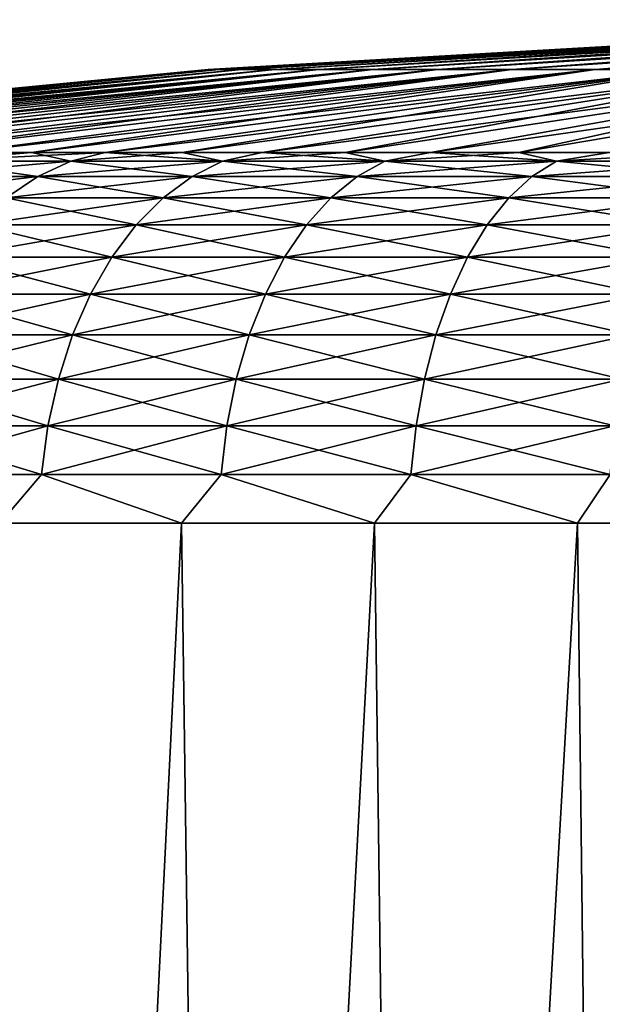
# Model space of a CAD drawing. Header units: metres. Extents: x -2 to 78, y -85 to 85.
# Tile 474 of 500: x 51.601 to 52.381, y 57.502 to 58.82. Entities that reach past the tile are written whole.
import ezdxf

# ---------------------------------------------------------------- set-up
doc = ezdxf.new("R2010")
doc.units = ezdxf.units.M
doc.layers.add('solid_20004802', color=7, linetype='CONTINUOUS')

msp = doc.modelspace()

# ---------------------------------------------------------------- linework, layer by layer
at = {"layer": 'solid_20004802'}
for points in [[(53.006737, 58.820332, 0.0465), (51.853409, 58.753571, 0.092978), (51.868374, 58.753571, 0.27833)], [(53.014221, 58.820332, -0.139199), (51.853409, 58.753571, -0.092978), (53.006737, 58.820332, -0.0465)], [(53.006737, 58.820332, -0.0465), (51.853409, 58.753571, -0.092978), (51.853409, 58.753571, 0.092978)], [(53.014221, 58.820332, -0.139199), (51.868374, 58.753571, -0.27833), (51.853409, 58.753571, -0.092978)], [(53.006737, 58.820332, -0.0465), (51.853409, 58.753571, 0.092978), (53.006737, 58.820332, 0.0465)], [(53.006737, 58.820332, 0.0465), (51.868374, 58.753571, 0.27833), (53.014221, 58.820332, 0.139199)], [(53.014221, 58.820332, 0.139199), (51.868374, 58.753571, 0.27833), (51.898201, 58.753571, 0.461877)], [(53.02914, 58.820332, -0.230994), (51.868374, 58.753571, -0.27833), (53.014221, 58.820332, -0.139199)], [(53.02914, 58.820332, -0.230994), (51.898201, 58.753571, -0.461877), (51.868374, 58.753571, -0.27833)], [(53.014221, 58.820332, 0.139199), (51.898201, 58.753571, 0.461877), (53.02914, 58.820332, 0.230994)], [(53.051395, 58.820332, -0.321292), (51.898201, 58.753571, -0.461877), (53.02914, 58.820332, -0.230994)], [(53.051395, 58.820332, -0.321292), (51.942703, 58.753571, -0.642429), (51.898201, 58.753571, -0.461877)], [(53.02914, 58.820332, 0.230994), (51.898201, 58.753571, 0.461877), (51.942703, 58.753571, 0.642429)], [(53.051395, 58.820332, 0.321292), (51.942703, 58.753571, 0.642429), (52.001591, 58.753571, 0.818814)], [(53.02914, 58.820332, 0.230994), (51.942703, 58.753571, 0.642429), (53.051395, 58.820332, 0.321292)], [(53.080845, 58.820332, -0.409506), (51.942703, 58.753571, -0.642429), (53.051395, 58.820332, -0.321292)], [(53.080845, 58.820332, -0.409506), (52.001591, 58.753571, -0.818814), (51.942703, 58.753571, -0.642429)], [(53.080845, 58.820332, 0.409506), (52.001591, 58.753571, 0.818814), (52.074478, 58.753571, 0.989889)], [(53.051395, 58.820332, 0.321292), (52.001591, 58.753571, 0.818814), (53.080845, 58.820332, 0.409506)], [(53.117298, 58.820332, -0.495064), (52.001591, 58.753571, -0.818814), (53.080845, 58.820332, -0.409506)], [(53.117298, 58.820332, -0.495064), (52.074478, 58.753571, -0.989889), (52.001591, 58.753571, -0.818814)], [(53.117298, 58.820332, 0.495064), (52.074478, 58.753571, 0.989889), (52.160896, 58.753571, 1.154544)], [(53.080845, 58.820332, 0.409506), (52.074478, 58.753571, 0.989889), (53.117298, 58.820332, 0.495064)], [(53.160519, 58.820332, -0.577412), (52.074478, 58.753571, -0.989889), (53.117298, 58.820332, -0.495064)], [(53.160519, 58.820332, -0.577412), (52.160896, 58.753571, -1.154544), (52.074478, 58.753571, -0.989889)], [(53.160519, 58.820332, 0.577412), (52.160896, 58.753571, 1.154544), (52.260284, 58.753571, 1.311711)], [(53.117298, 58.820332, 0.495064), (52.160896, 58.753571, 1.154544), (53.160519, 58.820332, 0.577412)], [(53.210224, 58.820332, -0.656015), (52.160896, 58.753571, -1.154544), (53.160519, 58.820332, -0.577412)], [(53.210224, 58.820332, -0.656015), (52.260284, 58.753571, -1.311711), (52.160896, 58.753571, -1.154544)], [(53.210224, 58.820332, 0.656015), (52.260284, 58.753571, 1.311711), (52.371994, 58.753571, 1.460372)], [(53.160519, 58.820332, 0.577412), (52.260284, 58.753571, 1.311711), (53.210224, 58.820332, 0.656015)], [(53.266094, 58.820332, -0.730363), (52.260284, 58.753571, -1.311711), (53.210224, 58.820332, -0.656015)], [(53.266094, 58.820332, -0.730363), (52.371994, 58.753571, -1.460372), (52.260284, 58.753571, -1.311711)], [(53.266094, 58.820332, 0.730363), (52.371994, 58.753571, 1.460372), (52.495304, 58.753571, 1.599561)], [(53.210224, 58.820332, 0.656015), (52.371994, 58.753571, 1.460372), (53.266094, 58.820332, 0.730363)], [(53.327763, 58.820332, -0.799975), (52.371994, 58.753571, -1.460372), (53.266094, 58.820332, -0.730363)], [(53.327763, 58.820332, -0.799975), (52.495304, 58.753571, -1.599561), (52.371994, 58.753571, -1.460372)], [(51.853409, 58.753571, 0.092978), (51.853409, 58.753571, -0.092978), (50.702999, 58.642647)], [(51.853409, 58.753571, 0.092978), (50.702999, 58.642647), (50.705952, 58.642647, 0.142886)], [(51.853409, 58.753571, -0.092978), (50.705952, 58.642647, -0.142886), (50.702999, 58.642647)], [(51.853409, 58.753571, 0.092978), (50.705952, 58.642647, 0.142886), (50.714806, 58.642647, 0.285529)], [(51.853409, 58.753571, -0.092978), (51.868374, 58.753571, -0.27833), (50.705952, 58.642647, -0.142886)], [(51.868374, 58.753571, -0.27833), (50.714806, 58.642647, -0.285529), (50.705952, 58.642647, -0.142886)], [(51.868374, 58.753571, 0.27833), (51.853409, 58.753571, 0.092978), (50.714806, 58.642647, 0.285529)], [(51.868374, 58.753571, 0.27833), (50.714806, 58.642647, 0.285529), (50.729549, 58.642647, 0.427683)], [(51.868374, 58.753571, -0.27833), (50.729549, 58.642647, -0.427683), (50.714806, 58.642647, -0.285529)], [(51.868374, 58.753571, 0.27833), (50.729549, 58.642647, 0.427683), (50.750156, 58.642647, 0.569107)], [(51.868374, 58.753571, -0.27833), (51.898201, 58.753571, -0.461877), (50.729549, 58.642647, -0.427683)], [(51.898201, 58.753571, -0.461877), (50.750156, 58.642647, -0.569107), (50.729549, 58.642647, -0.427683)], [(51.898201, 58.753571, 0.461877), (51.868374, 58.753571, 0.27833), (50.750156, 58.642647, 0.569107)], [(51.898201, 58.753571, 0.461877), (50.750156, 58.642647, 0.569107), (50.776588, 58.642647, 0.709558)], [(51.898201, 58.753571, -0.461877), (50.776588, 58.642647, -0.709558), (50.750156, 58.642647, -0.569107)], [(51.898201, 58.753571, 0.461877), (50.776588, 58.642647, 0.709558), (50.8088, 58.642647, 0.848797)], [(51.898201, 58.753571, -0.461877), (51.942703, 58.753571, -0.642429), (50.776588, 58.642647, -0.709558)], [(51.942703, 58.753571, -0.642429), (50.8088, 58.642647, -0.848797), (50.776588, 58.642647, -0.709558)], [(51.942703, 58.753571, 0.642429), (51.898201, 58.753571, 0.461877), (50.8088, 58.642647, 0.848797)], [(51.942703, 58.753571, 0.642429), (50.8088, 58.642647, 0.848797), (50.846741, 58.642647, 0.986586)], [(51.942703, 58.753571, -0.642429), (50.846741, 58.642647, -0.986586), (50.8088, 58.642647, -0.848797)], [(51.942703, 58.753571, 0.642429), (50.846741, 58.642647, 0.986586), (50.890343, 58.642647, 1.12269)], [(51.942703, 58.753571, -0.642429), (52.001591, 58.753571, -0.818814), (50.846741, 58.642647, -0.986586)], [(52.001591, 58.753571, -0.818814), (50.890343, 58.642647, -1.12269), (50.846741, 58.642647, -0.986586)], [(52.001591, 58.753571, 0.818814), (51.942703, 58.753571, 0.642429), (50.890343, 58.642647, 1.12269)], [(52.001591, 58.753571, 0.818814), (50.890343, 58.642647, 1.12269), (50.939529, 58.642647, 1.256875)], [(52.001591, 58.753571, -0.818814), (50.939529, 58.642647, -1.256875), (50.890343, 58.642647, -1.12269)], [(52.001591, 58.753571, 0.818814), (50.939529, 58.642647, 1.256875), (50.994221, 58.642647, 1.388913)], [(52.001591, 58.753571, -0.818814), (52.074478, 58.753571, -0.989889), (50.939529, 58.642647, -1.256875)], [(52.074478, 58.753571, -0.989889), (50.994221, 58.642647, -1.388913), (50.939529, 58.642647, -1.256875)], [(52.074478, 58.753571, 0.989889), (52.001591, 58.753571, 0.818814), (50.994221, 58.642647, 1.388913)], [(52.074478, 58.753571, 0.989889), (50.994221, 58.642647, 1.388913), (51.054325, 58.642647, 1.518578)], [(52.074478, 58.753571, -0.989889), (51.054325, 58.642647, -1.518578), (50.994221, 58.642647, -1.388913)], [(52.074478, 58.753571, 0.989889), (51.054325, 58.642647, 1.518578), (51.119732, 58.642647, 1.645649)], [(52.074478, 58.753571, -0.989889), (52.160896, 58.753571, -1.154544), (51.054325, 58.642647, -1.518578)], [(52.160896, 58.753571, -1.154544), (51.119732, 58.642647, -1.645649), (51.054325, 58.642647, -1.518578)], [(52.160896, 58.753571, 1.154544), (52.074478, 58.753571, 0.989889), (51.119732, 58.642647, 1.645649)], [(52.160896, 58.753571, 1.154544), (51.119732, 58.642647, 1.645649), (51.190338, 58.642647, 1.769908)], [(52.160896, 58.753571, -1.154544), (51.190338, 58.642647, -1.769908), (51.119732, 58.642647, -1.645649)], [(52.160896, 58.753571, 1.154544), (51.190338, 58.642647, 1.769908), (51.266014, 58.642647, 1.891143)], [(52.160896, 58.753571, -1.154544), (52.260284, 58.753571, -1.311711), (51.190338, 58.642647, -1.769908)], [(52.260284, 58.753571, -1.311711), (51.266014, 58.642647, -1.891143), (51.190338, 58.642647, -1.769908)], [(52.260284, 58.753571, 1.311711), (52.160896, 58.753571, 1.154544), (51.266014, 58.642647, 1.891143)], [(52.260284, 58.753571, 1.311711), (51.266014, 58.642647, 1.891143), (51.346638, 58.642647, 2.009147)], [(52.260284, 58.753571, -1.311711), (51.346638, 58.642647, -2.009147), (51.266014, 58.642647, -1.891143)], [(52.260284, 58.753571, 1.311711), (51.346638, 58.642647, 2.009147), (51.432072, 58.642647, 2.123719)], [(52.260284, 58.753571, -1.311711), (52.371994, 58.753571, -1.460372), (51.346638, 58.642647, -2.009147)], [(52.371994, 58.753571, -1.460372), (51.432072, 58.642647, -2.123719), (51.346638, 58.642647, -2.009147)], [(52.371994, 58.753571, 1.460372), (51.432072, 58.642647, 2.123719), (51.522163, 58.642647, 2.234662)], [(52.371994, 58.753571, 1.460372), (52.260284, 58.753571, 1.311711), (51.432072, 58.642647, 2.123719)], [(52.371994, 58.753571, -1.460372), (51.522163, 58.642647, -2.234662), (51.432072, 58.642647, -2.123719)], [(52.371994, 58.753571, 1.460372), (51.522163, 58.642647, 2.234662), (51.616764, 58.642647, 2.341787)], [(52.371994, 58.753571, -1.460372), (52.495304, 58.753571, -1.599561), (51.522163, 58.642647, -2.234662)], [(52.495304, 58.753571, -1.599561), (51.616764, 58.642647, -2.341787), (51.522163, 58.642647, -2.234662)], [(52.495304, 58.753571, 1.599561), (52.371994, 58.753571, 1.460372), (51.616764, 58.642647, 2.341787)], [(52.495304, 58.753571, 1.599561), (51.616764, 58.642647, 2.341787), (51.715714, 58.642647, 2.444911)], [(52.495304, 58.753571, -1.599561), (51.715714, 58.642647, -2.444911), (51.616764, 58.642647, -2.341787)], [(52.495304, 58.753571, 1.599561), (51.715714, 58.642647, 2.444911), (51.818836, 58.642647, 2.543859)], [(52.495304, 58.753571, -1.599561), (52.629417, 58.753571, -1.728377), (51.715714, 58.642647, -2.444911)], [(52.629417, 58.753571, -1.728377), (51.818836, 58.642647, -2.543859), (51.715714, 58.642647, -2.444911)], [(52.629417, 58.753571, 1.728377), (52.495304, 58.753571, 1.599561), (51.818836, 58.642647, 2.543859)], [(52.629417, 58.753571, 1.728377), (51.818836, 58.642647, 2.543859), (51.925964, 58.642647, 2.63846)], [(52.629417, 58.753571, -1.728377), (51.925964, 58.642647, -2.63846), (51.818836, 58.642647, -2.543859)], [(52.629417, 58.753571, 1.728377), (51.925964, 58.642647, 2.63846), (52.036907, 58.642647, 2.728554)], [(52.629417, 58.753571, -1.728377), (52.773457, 58.753571, -1.845984), (51.925964, 58.642647, -2.63846)], [(52.773457, 58.753571, -1.845984), (52.036907, 58.642647, -2.728554), (51.925964, 58.642647, -2.63846)], [(52.773457, 58.753571, 1.845984), (52.629417, 58.753571, 1.728377), (52.036907, 58.642647, 2.728554)], [(52.773457, 58.753571, 1.845984), (52.036907, 58.642647, 2.728554), (52.151478, 58.642647, 2.813985)], [(52.773457, 58.753571, -1.845984), (52.151478, 58.642647, -2.813985), (52.036907, 58.642647, -2.728554)], [(52.773457, 58.753571, 1.845984), (52.151478, 58.642647, 2.813985), (52.269482, 58.642647, 2.894609)], [(52.773457, 58.753571, -1.845984), (52.926495, 58.753571, -1.951618), (52.151478, 58.642647, -2.813985)], [(52.926495, 58.753571, -1.951618), (52.269482, 58.642647, -2.894609), (52.151478, 58.642647, -2.813985)], [(52.926495, 58.753571, 1.951618), (52.773457, 58.753571, 1.845984), (52.269482, 58.642647, 2.894609)], [(52.926495, 58.753571, 1.951618), (52.269482, 58.642647, 2.894609), (52.390717, 58.642647, 2.970288)], [(52.926495, 58.753571, -1.951618), (52.390717, 58.642647, -2.970288), (52.269482, 58.642647, -2.894609)], [(51.481987, 58.630707, 2.287772), (51.669743, 58.630707, 2.490883), (51.616764, 58.642647, 2.341787)], [(51.481987, 58.630707, 2.287772), (51.616764, 58.642647, 2.341787), (51.522163, 58.642647, 2.234662)], [(51.481987, 58.630707, -2.287772), (51.616764, 58.642647, -2.341787), (51.715714, 58.642647, -2.444911)], [(51.669743, 58.630707, -2.490883), (51.481987, 58.630707, -2.287772), (51.715714, 58.642647, -2.444911)], [(51.481987, 58.630707, -2.287772), (51.522163, 58.642647, -2.234662), (51.616764, 58.642647, -2.341787)], [(51.669743, 58.630707, 2.490883), (51.715714, 58.642647, 2.444911), (51.616764, 58.642647, 2.341787)], [(51.669743, 58.630707, 2.490883), (51.872852, 58.630707, 2.678637), (51.715714, 58.642647, 2.444911)], [(51.872852, 58.630707, -2.678637), (51.669743, 58.630707, -2.490883), (51.818836, 58.642647, -2.543859)], [(51.669743, 58.630707, -2.490883), (51.715714, 58.642647, -2.444911), (51.818836, 58.642647, -2.543859)], [(51.872852, 58.630707, 2.678637), (51.818836, 58.642647, 2.543859), (51.715714, 58.642647, 2.444911)], [(51.872852, 58.630707, 2.678637), (51.925964, 58.642647, 2.63846), (51.818836, 58.642647, 2.543859)], [(51.872852, 58.630707, -2.678637), (51.818836, 58.642647, -2.543859), (51.925964, 58.642647, -2.63846)], [(51.872852, 58.630707, 2.678637), (52.090069, 58.630707, 2.849876), (51.925964, 58.642647, 2.63846)], [(51.872852, 58.630707, -2.678637), (51.925964, 58.642647, -2.63846), (52.036907, 58.642647, -2.728554)], [(52.090069, 58.630707, -2.849876), (51.872852, 58.630707, -2.678637), (52.036907, 58.642647, -2.728554)], [(52.090069, 58.630707, 2.849876), (52.036907, 58.642647, 2.728554), (51.925964, 58.642647, 2.63846)], [(52.090069, 58.630707, 2.849876), (52.151478, 58.642647, 2.813985), (52.036907, 58.642647, 2.728554)], [(52.090069, 58.630707, -2.849876), (52.036907, 58.642647, -2.728554), (52.151478, 58.642647, -2.813985)], [(52.090069, 58.630707, 2.849876), (52.320049, 58.630707, 3.003545), (52.151478, 58.642647, 2.813985)], [(52.320049, 58.630707, -3.003545), (52.090069, 58.630707, -2.849876), (52.269482, 58.642647, -2.894609)], [(52.090069, 58.630707, -2.849876), (52.151478, 58.642647, -2.813985), (52.269482, 58.642647, -2.894609)], [(52.320049, 58.630707, 3.003545), (52.269482, 58.642647, 2.894609), (52.151478, 58.642647, 2.813985)], [(52.320049, 58.630707, 3.003545), (52.390717, 58.642647, 2.970288), (52.269482, 58.642647, 2.894609)], [(52.320049, 58.630707, -3.003545), (52.269482, 58.642647, -2.894609), (52.390717, 58.642647, -2.970288)], [(52.320049, 58.630707, 3.003545), (52.561378, 58.630707, 3.138696), (52.390717, 58.642647, 2.970288)], [(52.561378, 58.630707, -3.138696), (52.320049, 58.630707, -3.003545), (52.514977, 58.642647, -3.040892)], [(52.320049, 58.630707, -3.003545), (52.390717, 58.642647, -2.970288), (52.514977, 58.642647, -3.040892)], [(51.434135, 58.610268, -2.328643), (51.481987, 58.630707, -2.287772), (51.669743, 58.630707, -2.490883)], [(51.625244, 58.610268, -2.535382), (51.434135, 58.610268, -2.328643), (51.669743, 58.630707, -2.490883)], [(51.434135, 58.610268, 2.328643), (51.625244, 58.610268, 2.535382), (51.481987, 58.630707, 2.287772)], [(51.625244, 58.610268, 2.535382), (51.669743, 58.630707, 2.490883), (51.481987, 58.630707, 2.287772)], [(51.625244, 58.610268, -2.535382), (51.669743, 58.630707, -2.490883), (51.872852, 58.630707, -2.678637)], [(51.831982, 58.610268, -2.72649), (51.625244, 58.610268, -2.535382), (51.872852, 58.630707, -2.678637)], [(51.625244, 58.610268, 2.535382), (51.831982, 58.610268, 2.72649), (51.669743, 58.630707, 2.490883)], [(51.831982, 58.610268, 2.72649), (51.872852, 58.630707, 2.678637), (51.669743, 58.630707, 2.490883)], [(51.831982, 58.610268, -2.72649), (51.872852, 58.630707, -2.678637), (52.090069, 58.630707, -2.849876)], [(52.053078, 58.610268, -2.900789), (51.831982, 58.610268, -2.72649), (52.090069, 58.630707, -2.849876)], [(51.831982, 58.610268, 2.72649), (52.053078, 58.610268, 2.900789), (51.872852, 58.630707, 2.678637)], [(52.053078, 58.610268, 2.900789), (52.090069, 58.630707, 2.849876), (51.872852, 58.630707, 2.678637)], [(52.053078, 58.610268, -2.900789), (52.090069, 58.630707, -2.849876), (52.320049, 58.630707, -3.003545)], [(52.28717, 58.610268, -3.057203), (52.053078, 58.610268, -2.900789), (52.320049, 58.630707, -3.003545)], [(52.053078, 58.610268, 2.900789), (52.28717, 58.610268, 3.057203), (52.090069, 58.630707, 2.849876)], [(52.28717, 58.610268, 3.057203), (52.320049, 58.630707, 3.003545), (52.090069, 58.630707, 2.849876)], [(52.28717, 58.610268, -3.057203), (52.320049, 58.630707, -3.003545), (52.561378, 58.630707, -3.138696)], [(52.28717, 58.610268, 3.057203), (52.53281, 58.610268, 3.194768), (52.320049, 58.630707, 3.003545)], [(52.53281, 58.610268, -3.194768), (52.28717, 58.610268, -3.057203), (52.561378, 58.630707, -3.138696)], [(52.53281, 58.610268, 3.194768), (52.561378, 58.630707, 3.138696), (52.320049, 58.630707, 3.003545)], [(51.583042, 58.581699, -2.577584), (51.388752, 58.581699, -2.367403), (51.625244, 58.610268, -2.535382)], [(51.388752, 58.581699, -2.367403), (51.434135, 58.610268, -2.328643), (51.625244, 58.610268, -2.535382)], [(51.583042, 58.581699, 2.577584), (51.625244, 58.610268, 2.535382), (51.434135, 58.610268, 2.328643)], [(51.793221, 58.581699, -2.771873), (51.583042, 58.581699, -2.577584), (51.831982, 58.610268, -2.72649)], [(51.583042, 58.581699, -2.577584), (51.625244, 58.610268, -2.535382), (51.831982, 58.610268, -2.72649)], [(51.583042, 58.581699, 2.577584), (51.793221, 58.581699, 2.771873), (51.625244, 58.610268, 2.535382)], [(51.793221, 58.581699, 2.771873), (51.831982, 58.610268, 2.72649), (51.625244, 58.610268, 2.535382)], [(52.017998, 58.581699, -2.949072), (51.793221, 58.581699, -2.771873), (52.053078, 58.610268, -2.900789)], [(51.793221, 58.581699, -2.771873), (51.831982, 58.610268, -2.72649), (52.053078, 58.610268, -2.900789)], [(51.793221, 58.581699, 2.771873), (52.017998, 58.581699, 2.949072), (51.831982, 58.610268, 2.72649)], [(52.017998, 58.581699, 2.949072), (52.053078, 58.610268, 2.900789), (51.831982, 58.610268, 2.72649)], [(52.255985, 58.581699, -3.10809), (52.017998, 58.581699, -2.949072), (52.28717, 58.610268, -3.057203)], [(52.017998, 58.581699, -2.949072), (52.053078, 58.610268, -2.900789), (52.28717, 58.610268, -3.057203)], [(52.017998, 58.581699, 2.949072), (52.255985, 58.581699, 3.10809), (52.053078, 58.610268, 2.900789)], [(52.255985, 58.581699, 3.10809), (52.28717, 58.610268, 3.057203), (52.053078, 58.610268, 2.900789)], [(52.505714, 58.581699, -3.247945), (52.255985, 58.581699, -3.10809), (52.53281, 58.610268, -3.194768)], [(52.255985, 58.581699, -3.10809), (52.28717, 58.610268, -3.057203), (52.53281, 58.610268, -3.194768)], [(52.255985, 58.581699, 3.10809), (52.505714, 58.581699, 3.247945), (52.28717, 58.610268, 3.057203)], [(52.505714, 58.581699, 3.247945), (52.53281, 58.610268, 3.194768), (52.28717, 58.610268, 3.057203)], [(51.757252, 58.545498, -2.813989), (51.543877, 58.545498, -2.616748), (51.793221, 58.581699, -2.771873)], [(51.543877, 58.545498, -2.616748), (51.583042, 58.581699, -2.577584), (51.793221, 58.581699, -2.771873)], [(51.543877, 58.545498, 2.616748), (51.757252, 58.545498, 2.813989), (51.583042, 58.581699, 2.577584)], [(51.757252, 58.545498, 2.813989), (51.793221, 58.581699, 2.771873), (51.583042, 58.581699, 2.577584)], [(51.757252, 58.545498, -2.813989), (51.793221, 58.581699, -2.771873), (52.017998, 58.581699, -2.949072)], [(51.985443, 58.545498, -2.993881), (51.757252, 58.545498, -2.813989), (52.017998, 58.581699, -2.949072)], [(51.757252, 58.545498, 2.813989), (51.985443, 58.545498, 2.993881), (51.793221, 58.581699, 2.771873)], [(51.985443, 58.545498, 2.993881), (52.017998, 58.581699, 2.949072), (51.793221, 58.581699, 2.771873)], [(52.227047, 58.545498, -3.155314), (51.985443, 58.545498, -2.993881), (52.255985, 58.581699, -3.10809)], [(51.985443, 58.545498, -2.993881), (52.017998, 58.581699, -2.949072), (52.255985, 58.581699, -3.10809)], [(51.985443, 58.545498, 2.993881), (52.227047, 58.545498, 3.155314), (52.017998, 58.581699, 2.949072)], [(52.227047, 58.545498, 3.155314), (52.255985, 58.581699, 3.10809), (52.017998, 58.581699, 2.949072)], [(52.480568, 58.545498, -3.297295), (52.227047, 58.545498, -3.155314), (52.505714, 58.581699, -3.247945)], [(52.227047, 58.545498, -3.155314), (52.255985, 58.581699, -3.10809), (52.505714, 58.581699, -3.247945)], [(52.227047, 58.545498, 3.155314), (52.480568, 58.545498, 3.297295), (52.255985, 58.581699, 3.10809)], [(52.480568, 58.545498, 3.297295), (52.505714, 58.581699, 3.247945), (52.255985, 58.581699, 3.10809)], [(51.724701, 58.502304, -2.852102), (51.508434, 58.502304, -2.652189), (51.757252, 58.545498, -2.813989)], [(51.508434, 58.502304, -2.652189), (51.543877, 58.545498, -2.616748), (51.757252, 58.545498, -2.813989)], [(51.508434, 58.502304, 2.652189), (51.724701, 58.502304, 2.852102), (51.543877, 58.545498, 2.616748)], [(51.724701, 58.502304, 2.852102), (51.757252, 58.545498, 2.813989), (51.543877, 58.545498, 2.616748)], [(51.955982, 58.502304, -3.03443), (51.724701, 58.502304, -2.852102), (51.985443, 58.545498, -2.993881)], [(51.724701, 58.502304, -2.852102), (51.757252, 58.545498, -2.813989), (51.985443, 58.545498, -2.993881)], [(51.724701, 58.502304, 2.852102), (51.955982, 58.502304, 3.03443), (51.757252, 58.545498, 2.813989)], [(51.955982, 58.502304, 3.03443), (51.985443, 58.545498, 2.993881), (51.757252, 58.545498, 2.813989)], [(52.200855, 58.502304, -3.19805), (51.955982, 58.502304, -3.03443), (52.227047, 58.545498, -3.155314)], [(51.955982, 58.502304, -3.03443), (51.985443, 58.545498, -2.993881), (52.227047, 58.545498, -3.155314)], [(51.955982, 58.502304, 3.03443), (52.200855, 58.502304, 3.19805), (51.985443, 58.545498, 2.993881)], [(52.200855, 58.502304, 3.19805), (52.227047, 58.545498, 3.155314), (51.985443, 58.545498, 2.993881)], [(52.457813, 58.502304, -3.341953), (52.200855, 58.502304, -3.19805), (52.480568, 58.545498, -3.297295)], [(52.200855, 58.502304, -3.19805), (52.227047, 58.545498, -3.155314), (52.480568, 58.545498, -3.297295)], [(52.200855, 58.502304, 3.19805), (52.457813, 58.502304, 3.341953), (52.227047, 58.545498, 3.155314)], [(52.457813, 58.502304, 3.341953), (52.480568, 58.545498, 3.297295), (52.227047, 58.545498, 3.155314)], [(51.696136, 58.452866, -2.885544), (51.477337, 58.452866, -2.683287), (51.724701, 58.502304, -2.852102)], [(51.477337, 58.452866, -2.683287), (51.508434, 58.502304, -2.652189), (51.724701, 58.502304, -2.852102)], [(51.477337, 58.452866, 2.683287), (51.696136, 58.452866, 2.885544), (51.508434, 58.502304, 2.652189)], [(51.696136, 58.452866, 2.885544), (51.724701, 58.502304, 2.852102), (51.508434, 58.502304, 2.652189)], [(51.930134, 58.452866, -3.07001), (51.696136, 58.452866, -2.885544), (51.955982, 58.502304, -3.03443)], [(51.696136, 58.452866, -2.885544), (51.724701, 58.502304, -2.852102), (51.955982, 58.502304, -3.03443)], [(51.696136, 58.452866, 2.885544), (51.930134, 58.452866, 3.07001), (51.724701, 58.502304, 2.852102)], [(51.930134, 58.452866, 3.07001), (51.955982, 58.502304, 3.03443), (51.724701, 58.502304, 2.852102)], [(51.930134, 58.452866, -3.07001), (51.955982, 58.502304, -3.03443), (52.200855, 58.502304, -3.19805)], [(51.930134, 58.452866, 3.07001), (52.177879, 58.452866, 3.235548), (51.955982, 58.502304, 3.03443)], [(52.177879, 58.452866, -3.235548), (51.930134, 58.452866, -3.07001), (52.200855, 58.502304, -3.19805)], [(52.177879, 58.452866, 3.235548), (52.200855, 58.502304, 3.19805), (51.955982, 58.502304, 3.03443)], [(52.437847, 58.452866, -3.381139), (52.177879, 58.452866, -3.235548), (52.457813, 58.502304, -3.341953)], [(52.177879, 58.452866, -3.235548), (52.200855, 58.502304, -3.19805), (52.457813, 58.502304, -3.341953)], [(52.177879, 58.452866, 3.235548), (52.437847, 58.452866, 3.381139), (52.200855, 58.502304, 3.19805)], [(52.437847, 58.452866, 3.381139), (52.457813, 58.502304, 3.341953), (52.200855, 58.502304, 3.19805)], [(51.451126, 58.398056, -2.709497), (51.477337, 58.452866, -2.683287), (51.696136, 58.452866, -2.885544)], [(51.451126, 58.398056, 2.709497), (51.672066, 58.398056, 2.913729), (51.477337, 58.452866, 2.683287)], [(51.672066, 58.398056, -2.913729), (51.451126, 58.398056, -2.709497), (51.696136, 58.452866, -2.885544)], [(51.672066, 58.398056, 2.913729), (51.696136, 58.452866, 2.885544), (51.477337, 58.452866, 2.683287)], [(51.908344, 58.398056, -3.099997), (51.672066, 58.398056, -2.913729), (51.930134, 58.452866, -3.07001)], [(51.672066, 58.398056, -2.913729), (51.696136, 58.452866, -2.885544), (51.930134, 58.452866, -3.07001)], [(51.672066, 58.398056, 2.913729), (51.908344, 58.398056, 3.099997), (51.696136, 58.452866, 2.885544)], [(51.908344, 58.398056, 3.099997), (51.930134, 58.452866, 3.07001), (51.696136, 58.452866, 2.885544)], [(51.908344, 58.398056, -3.099997), (51.930134, 58.452866, -3.07001), (52.177879, 58.452866, -3.235548)], [(51.908344, 58.398056, 3.099997), (52.158512, 58.398056, 3.267153), (51.930134, 58.452866, 3.07001)], [(52.158512, 58.398056, -3.267153), (51.908344, 58.398056, -3.099997), (52.177879, 58.452866, -3.235548)], [(52.158512, 58.398056, 3.267153), (52.177879, 58.452866, 3.235548), (51.930134, 58.452866, 3.07001)], [(52.421021, 58.398056, -3.414165), (52.158512, 58.398056, -3.267153), (52.437847, 58.452866, -3.381139)], [(52.158512, 58.398056, -3.267153), (52.177879, 58.452866, -3.235548), (52.437847, 58.452866, -3.381139)], [(52.158512, 58.398056, 3.267153), (52.421021, 58.398056, 3.414165), (52.177879, 58.452866, 3.235548)], [(52.421021, 58.398056, 3.414165), (52.437847, 58.452866, 3.381139), (52.177879, 58.452866, 3.235548)], [(51.652905, 58.338833, -2.936164), (51.430264, 58.338833, -2.73036), (51.672066, 58.398056, -2.913729)], [(51.430264, 58.338833, 2.73036), (51.652905, 58.338833, 2.936164), (51.451126, 58.398056, 2.709497)], [(51.430264, 58.338833, -2.73036), (51.451126, 58.398056, -2.709497), (51.672066, 58.398056, -2.913729)], [(51.652905, 58.338833, 2.936164), (51.672066, 58.398056, 2.913729), (51.451126, 58.398056, 2.709497)], [(51.891003, 58.338833, -3.123867), (51.652905, 58.338833, -2.936164), (51.908344, 58.398056, -3.099997)], [(51.652905, 58.338833, 2.936164), (51.891003, 58.338833, 3.123867), (51.672066, 58.398056, 2.913729)], [(51.652905, 58.338833, -2.936164), (51.672066, 58.398056, -2.913729), (51.908344, 58.398056, -3.099997)], [(51.891003, 58.338833, 3.123867), (51.908344, 58.398056, 3.099997), (51.672066, 58.398056, 2.913729)], [(52.143097, 58.338833, -3.292309), (51.891003, 58.338833, -3.123867), (52.158512, 58.398056, -3.267153)], [(51.891003, 58.338833, 3.123867), (52.143097, 58.338833, 3.292309), (51.908344, 58.398056, 3.099997)], [(51.891003, 58.338833, -3.123867), (51.908344, 58.398056, -3.099997), (52.158512, 58.398056, -3.267153)], [(52.143097, 58.338833, 3.292309), (52.158512, 58.398056, 3.267153), (51.908344, 58.398056, 3.099997)], [(52.407627, 58.338833, -3.440454), (52.143097, 58.338833, -3.292309), (52.421021, 58.398056, -3.414165)], [(52.143097, 58.338833, -3.292309), (52.158512, 58.398056, -3.267153), (52.421021, 58.398056, -3.414165)], [(52.143097, 58.338833, 3.292309), (52.407627, 58.338833, 3.440454), (52.158512, 58.398056, 3.267153)], [(52.407627, 58.338833, 3.440454), (52.421021, 58.398056, 3.414165), (52.158512, 58.398056, 3.267153)], [(51.638988, 58.27623, -2.952456), (51.415115, 58.27623, -2.74551), (51.652905, 58.338833, -2.936164)], [(51.415115, 58.27623, -2.74551), (51.430264, 58.338833, -2.73036), (51.652905, 58.338833, -2.936164)], [(51.415115, 58.27623, 2.74551), (51.638988, 58.27623, 2.952456), (51.430264, 58.338833, 2.73036)], [(51.638988, 58.27623, 2.952456), (51.652905, 58.338833, 2.936164), (51.430264, 58.338833, 2.73036)], [(51.87841, 58.27623, -3.1412), (51.638988, 58.27623, -2.952456), (51.891003, 58.338833, -3.123867)], [(51.638988, 58.27623, -2.952456), (51.652905, 58.338833, -2.936164), (51.891003, 58.338833, -3.123867)], [(51.638988, 58.27623, 2.952456), (51.87841, 58.27623, 3.1412), (51.652905, 58.338833, 2.936164)], [(51.87841, 58.27623, 3.1412), (51.891003, 58.338833, 3.123867), (51.652905, 58.338833, 2.936164)], [(52.131901, 58.27623, -3.310578), (51.87841, 58.27623, -3.1412), (52.143097, 58.338833, -3.292309)], [(51.87841, 58.27623, -3.1412), (51.891003, 58.338833, -3.123867), (52.143097, 58.338833, -3.292309)], [(51.87841, 58.27623, 3.1412), (52.131901, 58.27623, 3.310578), (51.891003, 58.338833, 3.123867)], [(52.131901, 58.27623, 3.310578), (52.143097, 58.338833, 3.292309), (51.891003, 58.338833, 3.123867)], [(52.3979, 58.27623, -3.459544), (52.131901, 58.27623, -3.310578), (52.407627, 58.338833, -3.440454)], [(52.131901, 58.27623, -3.310578), (52.143097, 58.338833, -3.292309), (52.407627, 58.338833, -3.440454)], [(52.131901, 58.27623, 3.310578), (52.3979, 58.27623, 3.459544), (52.143097, 58.338833, 3.292309)], [(52.3979, 58.27623, 3.459544), (52.407627, 58.338833, 3.440454), (52.143097, 58.338833, 3.292309)], [(51.415115, 58.27623, 2.74551), (51.405941, 58.211346, 2.754682), (51.630566, 58.211346, 2.96232)], [(51.638988, 58.27623, -2.952456), (51.405941, 58.211346, -2.754682), (51.415115, 58.27623, -2.74551)], [(51.638988, 58.27623, -2.952456), (51.630566, 58.211346, -2.96232), (51.405941, 58.211346, -2.754682)], [(51.415115, 58.27623, 2.74551), (51.630566, 58.211346, 2.96232), (51.638988, 58.27623, 2.952456)], [(51.638988, 58.27623, 2.952456), (51.630566, 58.211346, 2.96232), (51.870785, 58.211346, 3.151695)], [(51.87841, 58.27623, -3.1412), (51.630566, 58.211346, -2.96232), (51.638988, 58.27623, -2.952456)], [(51.87841, 58.27623, -3.1412), (51.870785, 58.211346, -3.151695), (51.630566, 58.211346, -2.96232)], [(51.638988, 58.27623, 2.952456), (51.870785, 58.211346, 3.151695), (51.87841, 58.27623, 3.1412)], [(51.87841, 58.27623, 3.1412), (51.870785, 58.211346, 3.151695), (52.125122, 58.211346, 3.321638)], [(52.131901, 58.27623, -3.310578), (51.870785, 58.211346, -3.151695), (51.87841, 58.27623, -3.1412)], [(52.131901, 58.27623, -3.310578), (52.125122, 58.211346, -3.321638), (51.870785, 58.211346, -3.151695)], [(51.87841, 58.27623, 3.1412), (52.125122, 58.211346, 3.321638), (52.131901, 58.27623, 3.310578)], [(52.131901, 58.27623, 3.310578), (52.125122, 58.211346, 3.321638), (52.39201, 58.211346, 3.471102)], [(52.3979, 58.27623, -3.459544), (52.125122, 58.211346, -3.321638), (52.131901, 58.27623, -3.310578)], [(52.3979, 58.27623, -3.459544), (52.39201, 58.211346, -3.471102), (52.125122, 58.211346, -3.321638)], [(52.131901, 58.27623, 3.310578), (52.39201, 58.211346, 3.471102), (52.3979, 58.27623, 3.459544)], [(51.405941, 58.211346, -2.754682), (51.630566, 58.211346, -2.96232), (51.574448, 58.145981, -2.919192)], [(51.630566, 58.211346, 2.96232), (51.405941, 58.211346, 2.754682), (51.574448, 58.145981, 2.919192)], [(51.630566, 58.211346, -2.96232), (51.81773, 58.145981, -3.117827), (51.574448, 58.145981, -2.919192)], [(51.630566, 58.211346, 2.96232), (51.574448, 58.145981, 2.919192), (51.81773, 58.145981, 3.117827)], [(51.630566, 58.211346, -2.96232), (51.870785, 58.211346, -3.151695), (51.81773, 58.145981, -3.117827)], [(51.870785, 58.211346, 3.151695), (51.630566, 58.211346, 2.96232), (51.81773, 58.145981, 3.117827)], [(51.870785, 58.211346, -3.151695), (52.076206, 58.145981, -3.296241), (51.81773, 58.145981, -3.117827)], [(51.870785, 58.211346, 3.151695), (51.81773, 58.145981, 3.117827), (52.076206, 58.145981, 3.296241)], [(51.870785, 58.211346, -3.151695), (52.125122, 58.211346, -3.321638), (52.076206, 58.145981, -3.296241)], [(52.125122, 58.211346, 3.321638), (51.870785, 58.211346, 3.151695), (52.076206, 58.145981, 3.296241)], [(52.125122, 58.211346, -3.321638), (52.348206, 58.145981, -3.453279), (52.076206, 58.145981, -3.296241)], [(52.125122, 58.211346, 3.321638), (52.076206, 58.145981, 3.296241), (52.348206, 58.145981, 3.453279)], [(52.125122, 58.211346, -3.321638), (52.39201, 58.211346, -3.471102), (52.348206, 58.145981, -3.453279)], [(52.39201, 58.211346, 3.471102), (52.125122, 58.211346, 3.321638), (52.348206, 58.145981, 3.453279)], [(52.39201, 58.211346, -3.471102), (52.631954, 58.145981, -3.58792), (52.348206, 58.145981, -3.453279)], [(52.39201, 58.211346, 3.471102), (52.348206, 58.145981, 3.453279), (52.631954, 58.145981, 3.58792)], [(51.574448, 58.145981, -2.919192), (51.628902, 54.333302, -2.966543), (51.40295, 54.35603, -2.75776)], [(51.574448, 58.145981, 2.919192), (51.402954, 54.35603, 2.75776), (51.628902, 54.333302, 2.966543)], [(51.574448, 58.145981, -2.919192), (51.81773, 58.145981, -3.117827), (51.628902, 54.333302, -2.966543)], [(51.81773, 58.145981, 3.117827), (51.574448, 58.145981, 2.919192), (51.628902, 54.333302, 2.966543)], [(51.81773, 58.145981, -3.117827), (51.870483, 54.31118, -3.156779), (51.628902, 54.333302, -2.966543)], [(51.81773, 58.145981, 3.117827), (51.628902, 54.333302, 2.966543), (51.870483, 54.31118, 3.156779)], [(51.81773, 58.145981, -3.117827), (52.076206, 58.145981, -3.296241), (51.870483, 54.31118, -3.156779)], [(52.076206, 58.145981, 3.296241), (51.81773, 58.145981, 3.117827), (51.870483, 54.31118, 3.156779)], [(52.076206, 58.145981, -3.296241), (52.126076, 54.290203, -3.327253), (51.870483, 54.31118, -3.156779)], [(52.076206, 58.145981, 3.296241), (51.870483, 54.31118, 3.156779), (52.126076, 54.290203, 3.327253)], [(52.076206, 58.145981, -3.296241), (52.348206, 58.145981, -3.453279), (52.126076, 54.290203, -3.327253)], [(52.348206, 58.145981, 3.453279), (52.076206, 58.145981, 3.296241), (52.126076, 54.290203, 3.327253)], [(52.348206, 58.145981, -3.453279), (52.393982, 54.27079, -3.476921), (52.126076, 54.290203, -3.327253)], [(52.348206, 58.145981, 3.453279), (52.126076, 54.290203, 3.327253), (52.393982, 54.27079, 3.476921)], [(52.348206, 58.145981, -3.453279), (52.631954, 58.145981, -3.58792), (52.393982, 54.27079, -3.476921)], [(52.631954, 58.145981, 3.58792), (52.348206, 58.145981, 3.453279), (52.393982, 54.27079, 3.476921)]]:
    msp.add_3dface(points, dxfattribs=at)

doc.saveas('drawing.dxf')
